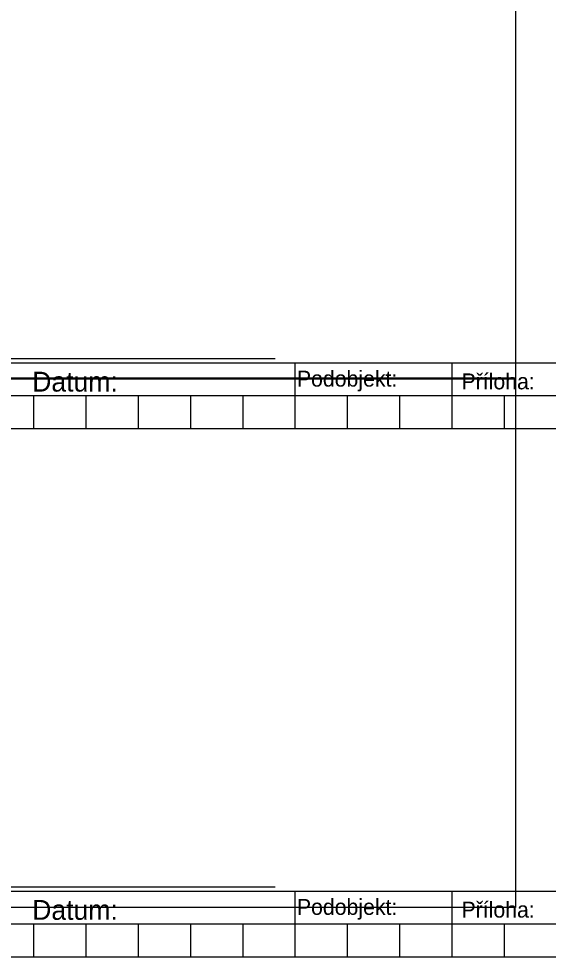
# Model space of a CAD drawing. Extents: x 1391 to 5528, y -6194 to 565.
# Drawn here: x 4157 to 4557, y -3799 to -3090 of the extents above; entities that cross this region are included whole.
import ezdxf

# ---------------------------------------------------------------- set-up
doc = ezdxf.new("R2010")
doc.units = 0
for name, color, linetype in [('Vrstva 2', 7, 'Continuous'), ('Vrstva 3', 7, 'Continuous'), ('Vrstva 8', 7, 'Continuous')]:
    doc.layers.add(name, color=color, linetype=linetype)

# ---------------------------------------------------------------- blocks, each defined once
blk = doc.blocks.new('_U1')
at = {"layer": 'Vrstva 8'}
for p, q in [((3.35, 0.25), (3.35, -0.25)), ((4.535, 0.25), (4.535, -0.25)), ((8.5, 0), (-8.5, 0)), ((1.375, 0), (1.375, -0.25)), ((1.77, 0), (1.77, -0.25)), ((2.165, 0), (2.165, -0.25)), ((2.56, 0), (2.56, -0.25)), ((2.955, 0), (2.955, -0.25)), ((3.745, 0), (3.745, -0.25)), ((4.14, 0), (4.14, -0.25)), ((4.93, 0), (4.93, -0.25))]:
    blk.add_line(p, q, dxfattribs=at)
blk.add_lwpolyline([(-8.5, 0.25), (8.5, 0.25), (8.5, -0.25), (-8.5, -0.25)], close=True, dxfattribs=at)
for s, p in [('Podobjekt:', (3.3643, 0.0699)), ('Příloha:', (4.6073, 0.0493))]:
    blk.add_text(s, height=0.12, dxfattribs=at).set_placement(p)
blk = doc.blocks.new('_U2')
at = {"layer": 'Vrstva 3'}
blk.add_line((-2.6675, -1.82505), (2.6675, -1.82505), dxfattribs=at)
for s, p in [('Razítko oprávněné osoby:', (-2.5675, 1.92495)), ('Podpis:', (-2.5675, -2.07505)), ('Datum:', (0.8325, -2.07505))]:
    blk.add_text(s, height=0.15, dxfattribs=at).set_placement(p)
blk = doc.blocks.new('_U3')
at = {"layer": 'Vrstva 2'}
blk.add_lwpolyline([(-5.33255, 2.00005), (5.33245, 2.00005), (5.33245, -1.99995), (-5.33255, -1.99995)], close=True, dxfattribs=at)

msp = doc.modelspace()

# ---------------------------------------------------------------- block references
at = {"layer": 'Vrstva 2', "xscale": 100, "yscale": 100}
for p in [(3998.89, -3162.62), (3998.89, -3561.54)]:
    msp.add_blockref('_U3', p, dxfattribs=at)
at = {"layer": 'Vrstva 3', "xscale": 100, "yscale": 100}
for p in [(4083.89, -3164.37), (4083.89, -3563.29)]:
    msp.add_blockref('_U2', p, dxfattribs=at)
at = {"layer": 'Vrstva 8', "xscale": 100, "yscale": 100}
for p in [(4030.56, -3375.12), (4030.56, -3774.04)]:
    msp.add_blockref('_U1', p, dxfattribs=at)

doc.saveas('drawing.dxf')
